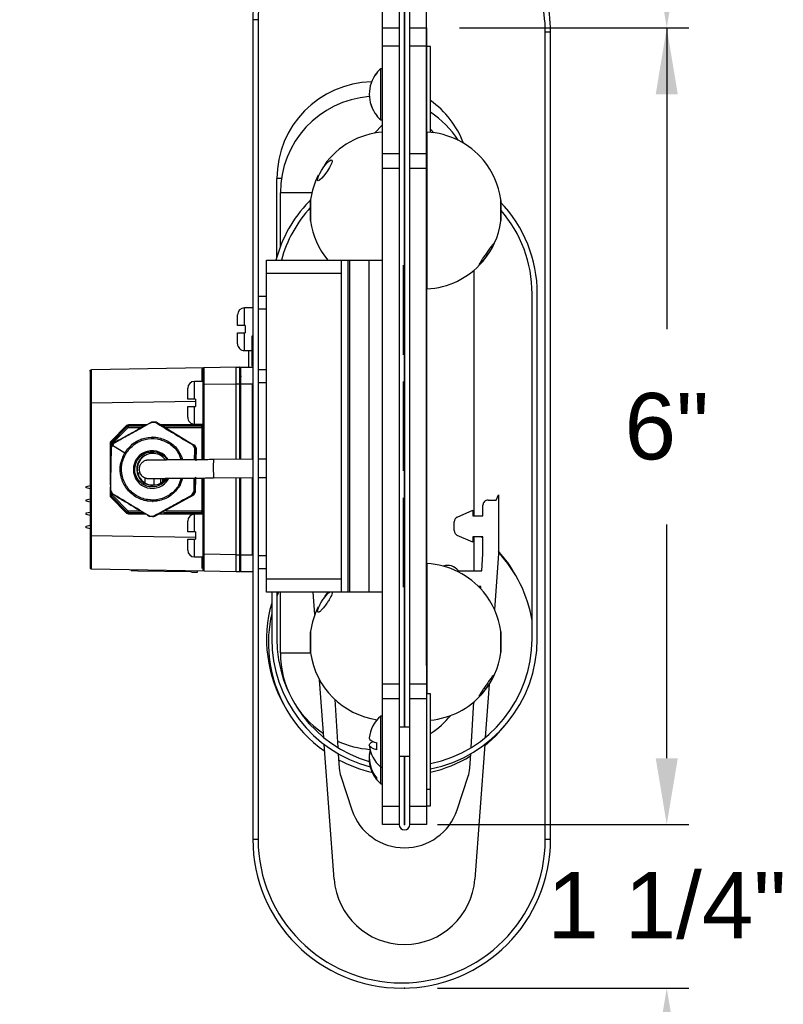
# Model space of a CAD drawing. Header units: inches. Extents: x 170 to 312, y 215 to 248.
# Tile 479 of 529: x 269.55 to 270.62, y 235.61 to 237. Entities that reach past the tile are written whole.
import ezdxf

# ---------------------------------------------------------------- set-up
doc = ezdxf.new("R2010")
doc.units = ezdxf.units.IN
doc.header["$LTSCALE"] = 0.25
doc.header["$MEASUREMENT"] = 0
doc.layers.add('ANNOTATIONS', color=1, linetype='Continuous')
doc.layers.add('DETAILS', color=4, linetype='Continuous')
doc.styles.add('ARIAL', font='arial.ttf', dxfattribs={"height": 0.09375})
doc.dimstyles.new('STANDARD$0', dxfattribs={"dimtxt": 0.09375, "dimasz": 0.09375, "dimexe": 0.03125, "dimexo": 0.046875, "dimgap": 0.09, "dimtad": 0, "dimtih": 1, "dimtoh": 1, "dimdec": 4, "dimzin": 0, "dimdsep": 46, "dimtxsty": 'ARIAL', "dimcen": 0.09, "dimadec": 0, "dimazin": 0, "dimtfac": 1, "dimtdec": 4, "dimtofl": 0, "dimtmove": 0, "dimatfit": 1, "dimfxl": 1, "dimtolj": 1, "dimtzin": 0, "dimarcsym": 0})

# ---------------------------------------------------------------- blocks, each defined once
blk = doc.blocks.new('*D112')
at = {"layer": 'ANNOTATIONS', "color": 0, "lineweight": -2, "transparency": 16777216}
for p, q in [((270.4586, 235.9557), (270.4586, 236.0494)), ((270.135, 235.8619), (270.4898, 235.8619)), ((270.135, 235.631), (270.4898, 235.631)), ((270.4586, 235.5372), (270.4586, 235.4435))]:
    blk.add_line(p, q, dxfattribs=at)
at = {"layer": 'ANNOTATIONS', "color": 0, "transparency": 16777216}
for points in [[(270.443, 235.9557), (270.4742, 235.9557), (270.4586, 235.8619)], [(270.443, 235.5372), (270.4742, 235.5372), (270.4586, 235.631)]]:
    blk.add_solid(points, dxfattribs=at)
at = {"layer": 'defpoints', "color": 0, "transparency": 16777216}
for p in [(270.0882, 235.8619), (270.4586, 235.8619), (270.0882, 235.631)]:
    blk.add_point(p, dxfattribs=at)
at = {"layer": 'ANNOTATIONS', "color": 0, "transparency": 16777216, "insert": (270.4586, 235.7949), "char_height": 0.09375, "attachment_point": 2, "style": 'ARIAL'}
blk.add_mtext('\\A1;1 1/4"', dxfattribs=at)
blk = doc.blocks.new('*D113')
at = {"layer": 'ANNOTATIONS', "color": 0, "lineweight": -2, "transparency": 16777216}
for p, q in [((270.0574, 236.0864), (270.0574, 237.7799)), ((270.1193, 236.0864), (270.1193, 237.7799)), ((269.9637, 237.7486), (269.8699, 237.7486)), ((270.213, 237.7486), (270.3068, 237.7486))]:
    blk.add_line(p, q, dxfattribs=at)
at = {"layer": 'ANNOTATIONS', "color": 0, "transparency": 16777216}
for points in [[(269.9637, 237.7643), (269.9637, 237.733), (270.0574, 237.7486)], [(270.213, 237.7643), (270.213, 237.733), (270.1193, 237.7486)]]:
    blk.add_solid(points, dxfattribs=at)
at = {"layer": 'defpoints', "color": 0, "transparency": 16777216}
for p in [(270.1193, 237.7486), (270.0574, 236.0395), (270.1193, 236.0395)]:
    blk.add_point(p, dxfattribs=at)
at = {"layer": 'ANNOTATIONS', "color": 0, "transparency": 16777216, "insert": (269.6714, 237.7971), "char_height": 0.09375, "attachment_point": 2, "style": 'ARIAL'}
blk.add_mtext('\\A1;3/8"', dxfattribs=at)
blk = doc.blocks.new('*D114')
at = {"layer": 'ANNOTATIONS', "color": 0, "lineweight": -2, "transparency": 16777216}
for p, q in [((270.1662, 236.9869), (270.4898, 236.9869)), ((270.4586, 236.8932), (270.4586, 236.5614)), ((270.4586, 235.9557), (270.4586, 236.2857)), ((270.1662, 235.8619), (270.4898, 235.8619))]:
    blk.add_line(p, q, dxfattribs=at)
at = {"layer": 'ANNOTATIONS', "color": 0, "transparency": 16777216}
for points in [[(270.443, 236.8932), (270.4742, 236.8932), (270.4586, 236.9869)], [(270.443, 235.9557), (270.4742, 235.9557), (270.4586, 235.8619)]]:
    blk.add_solid(points, dxfattribs=at)
at = {"layer": 'defpoints', "color": 0, "transparency": 16777216}
for p in [(270.1193, 236.9869), (270.4586, 236.9869), (270.1193, 235.8619)]:
    blk.add_point(p, dxfattribs=at)
at = {"layer": 'ANNOTATIONS', "color": 0, "transparency": 16777216, "insert": (270.4586, 236.4714), "char_height": 0.09375, "attachment_point": 2, "style": 'ARIAL'}
blk.add_mtext('\\A1;6"', dxfattribs=at)

msp = doc.modelspace()

# ---------------------------------------------------------------- linework, layer by layer
at = {"layer": 'ANNOTATIONS'}
msp.add_line((270.16616, 236.98694), (270.48985, 236.98694), dxfattribs=at)
msp.add_solid([(270.44297, 237.08069), (270.47422, 237.08069), (270.4586, 236.98694)], dxfattribs=at)
at = {"layer": 'DETAILS'}
for p, q in [((270.08084, 237.66847), (270.08084, 235.86194)), ((270.08816, 235.99964), (270.08816, 237.66854)), ((270.08853, 237.24944), (270.08853, 235.99964)), ((270.09584, 235.86194), (270.09584, 237.24944)), ((269.87419, 236.9985), (269.87419, 235.84116)), ((269.88169, 236.9985), (269.87419, 236.9985)), ((269.88169, 236.9985), (269.88169, 235.84116)), ((270.05741, 236.98694), (270.08084, 236.98694)), ((270.05741, 235.86194), (270.05741, 236.98694)), ((270.09584, 236.98694), (270.11928, 236.98694)), ((270.11928, 236.98694), (270.11928, 235.86194)), ((270.29463, 236.98108), (270.28713, 236.98108)), ((270.28713, 235.84116), (270.28713, 236.98108)), ((270.29463, 235.84116), (270.29463, 236.98108)), ((270.4586, 236.98694), (270.4586, 236.79944)), ((270.08084, 236.96103), (270.05741, 236.96103)), ((270.11928, 236.96103), (270.09584, 236.96103)), ((270.12514, 236.96057), (270.11928, 236.96057)), ((270.12514, 236.83945), (270.12514, 236.96057)), ((270.05741, 236.92919), (270.05473, 236.92919)), ((270.05473, 236.85719), (270.05473, 236.92919)), ((270.04916, 236.92308), (270.04916, 236.92348)), ((270.08853, 236.9137), (270.08816, 236.9137)), ((270.08816, 236.87268), (270.08853, 236.87268)), ((270.04916, 236.8629), (270.04916, 236.86335)), ((270.05473, 236.85719), (270.05741, 236.85719)), ((270.05741, 236.85003), (270.04608, 236.83823)), ((270.12998, 236.83888), (270.12514, 236.84392)), ((270.12005, 236.83982), (270.12005, 236.61844)), ((270.05741, 236.80934), (270.08084, 236.80934)), ((270.09584, 236.80934), (270.11928, 236.80934)), ((270.08084, 236.78838), (270.05741, 236.78838)), ((270.11928, 236.78838), (270.09584, 236.78838)), ((269.90816, 236.66336), (269.90816, 236.77405)), ((269.91455, 236.77405), (269.90816, 236.77405)), ((269.96762, 236.7713), (269.96668, 236.77112)), ((269.91306, 236.67808), (269.91306, 236.75395)), ((269.95759, 236.75395), (269.91306, 236.75395)), ((269.95582, 236.7442), (269.95308, 236.74136)), ((269.95584, 236.7444), (269.95584, 236.71385)), ((270.22433, 236.71385), (270.22433, 236.7444)), ((269.95577, 236.71486), (269.95577, 236.74339)), ((270.2244, 236.74339), (270.2244, 236.71486)), ((269.89334, 236.19006), (269.89334, 236.65882)), ((269.89334, 236.65882), (270.05741, 236.65882)), ((269.99881, 236.65882), (269.99881, 236.19006)), ((270.00819, 236.65882), (270.00819, 236.19006)), ((270.01053, 236.65882), (270.01053, 236.19006)), ((270.03866, 236.19006), (270.03866, 236.65882)), ((270.0867, 236.52533), (270.0867, 236.65168)), ((269.99881, 236.64007), (269.89334, 236.64007)), ((270.18619, 236.64452), (270.18619, 236.298)), ((269.88169, 236.60829), (269.89334, 236.60829)), ((270.26853, 236.12444), (270.26853, 236.61151)), ((270.27584, 236.12444), (270.27584, 236.61151)), ((269.87419, 236.5916), (269.86237, 236.5916)), ((269.86237, 236.56648), (269.86237, 236.5916)), ((269.85262, 236.56648), (269.85262, 236.58185)), ((269.89334, 236.58954), (269.88169, 236.58954)), ((269.8635, 236.56648), (269.85262, 236.56648)), ((269.8635, 236.56648), (269.8635, 236.55635)), ((269.85262, 236.54098), (269.85262, 236.55635)), ((269.85262, 236.55635), (269.8635, 236.55635)), ((269.86237, 236.53123), (269.86237, 236.55635)), ((269.87325, 236.55204), (269.87419, 236.55204)), ((269.87325, 236.50913), (269.87325, 236.55204)), ((269.86237, 236.53123), (269.87325, 236.53123)), ((269.86819, 236.53123), (269.86819, 236.52623)), ((269.86819, 236.52625), (269.86837, 236.52625)), ((269.86819, 236.52623), (269.86837, 236.52623)), ((269.86819, 236.5258), (269.86837, 236.5258)), ((269.86819, 236.52579), (269.86837, 236.52579)), ((269.86837, 236.50784), (269.86837, 236.53123)), ((269.86856, 236.50784), (269.86856, 236.53123)), ((269.85075, 236.50784), (269.80571, 236.50705)), ((269.85075, 236.50784), (269.85544, 236.50784)), ((269.85544, 236.50784), (269.85544, 236.37759)), ((269.85731, 236.50784), (269.87325, 236.50784)), ((269.85731, 236.3776), (269.85731, 236.50784)), ((269.86819, 236.51157), (269.86837, 236.51157)), ((269.86819, 236.51113), (269.86837, 236.51113)), ((269.86819, 236.51113), (269.86819, 236.50784)), ((269.86819, 236.51113), (269.86837, 236.51113)), ((269.6445, 236.5024), (269.6445, 236.22483)), ((269.80571, 236.50705), (269.64634, 236.50427)), ((269.80383, 236.50485), (269.80392, 236.50561)), ((269.80387, 236.50518), (269.80387, 236.37717)), ((269.85637, 236.5069), (269.85637, 236.3776)), ((269.88169, 236.50443), (269.89334, 236.50443)), ((269.80387, 236.48774), (269.79206, 236.48774)), ((269.79206, 236.46261), (269.79206, 236.48774)), ((269.80571, 236.48362), (269.80387, 236.48362)), ((269.80571, 236.48362), (269.85075, 236.48441)), ((269.80571, 236.37719), (269.80571, 236.48362)), ((269.85075, 236.48441), (269.87325, 236.48441)), ((269.85075, 236.37755), (269.85075, 236.48441)), ((269.87325, 236.48441), (269.87325, 236.37773)), ((269.89334, 236.48568), (269.88169, 236.48568)), ((270.0867, 236.36127), (270.0867, 236.48762)), ((269.78231, 236.46261), (269.78231, 236.47799)), ((269.6445, 236.4574), (269.64634, 236.4574)), ((269.64634, 236.4574), (269.79319, 236.45997)), ((269.64634, 236.26983), (269.64634, 236.4574)), ((269.79319, 236.46261), (269.78231, 236.46261)), ((269.78231, 236.43711), (269.78231, 236.45249)), ((269.78231, 236.45249), (269.79319, 236.45249)), ((269.79206, 236.42736), (269.79206, 236.45249)), ((269.79319, 236.46261), (269.79319, 236.45249)), ((269.69604, 236.42533), (269.6737, 236.40299)), ((269.69697, 236.424), (269.67464, 236.40166)), ((269.72086, 236.42455), (269.6983, 236.42455)), ((269.72428, 236.42643), (269.69869, 236.42643)), ((269.73217, 236.43015), (269.73107, 236.43015)), ((269.73108, 236.43015), (269.73695, 236.43005)), ((269.73671, 236.42978), (269.7313, 236.42988)), ((269.73806, 236.43004), (269.73217, 236.43015)), ((269.73386, 236.43018), (269.73277, 236.43018)), ((269.7337, 236.43017), (269.7376, 236.4301)), ((269.73805, 236.4301), (269.73416, 236.43017)), ((269.73695, 236.43005), (269.73697, 236.43004)), ((269.73697, 236.43004), (269.73806, 236.43004)), ((269.7376, 236.4301), (269.73805, 236.4301)), ((269.73805, 236.4301), (269.75298, 236.4211)), ((269.73806, 236.43004), (269.79063, 236.39835)), ((269.80387, 236.42643), (269.74414, 236.42643)), ((269.802, 236.42455), (269.74726, 236.42455)), ((269.79206, 236.42736), (269.80387, 236.42736)), ((269.80236, 236.42459), (269.802, 236.42451)), ((269.80203, 236.42736), (269.80203, 236.42643)), ((269.67593, 236.40034), (269.69827, 236.42268)), ((269.69827, 236.42268), (269.71744, 236.42268)), ((269.75037, 236.42268), (269.80387, 236.42268)), ((269.80203, 236.42268), (269.80203, 236.37716)), ((269.67261, 236.40034), (269.67261, 236.34151)), ((269.67593, 236.40034), (269.67261, 236.40034)), ((269.67409, 236.40034), (269.67409, 236.39551)), ((269.67431, 236.39542), (269.67734, 236.40045)), ((269.67599, 236.39783), (269.67464, 236.39549)), ((269.67593, 236.39812), (269.67593, 236.40034)), ((269.67744, 236.40012), (269.67599, 236.39783)), ((269.67599, 236.39783), (269.69361, 236.38699)), ((269.67734, 236.40045), (269.67735, 236.40047)), ((269.73239, 236.4089), (269.73231, 236.4089)), ((269.78954, 236.39835), (269.78954, 236.39834)), ((269.79063, 236.39835), (269.78954, 236.39835)), ((269.78954, 236.39834), (269.79238, 236.3932)), ((269.79348, 236.39319), (269.79063, 236.39835)), ((269.79214, 236.3975), (269.79168, 236.3975)), ((269.79168, 236.3975), (269.79357, 236.39409)), ((269.79402, 236.39409), (269.79214, 236.3975)), ((269.6743, 236.39541), (269.67431, 236.39542)), ((269.69353, 236.38699), (269.69377, 236.38738)), ((269.79238, 236.3932), (269.79239, 236.39319)), ((269.79239, 236.39319), (269.79348, 236.39319)), ((269.79348, 236.39319), (269.79318, 236.37688)), ((269.79357, 236.39409), (269.79402, 236.39409)), ((269.7939, 236.39129), (269.79359, 236.39129)), ((269.79402, 236.39409), (269.79367, 236.37557)), ((269.71104, 236.37644), (269.71116, 236.37644)), ((269.71348, 236.37523), (269.71416, 236.37523)), ((269.79354, 236.37732), (269.79344, 236.37732)), ((269.79348, 236.37932), (269.79347, 236.37932)), ((269.87419, 236.37774), (269.81863, 236.37729)), ((269.89334, 236.3779), (269.88169, 236.3778)), ((269.71396, 236.36221), (269.71258, 236.36221)), ((269.71494, 236.3585), (269.71332, 236.3585)), ((269.71332, 236.35353), (269.71332, 236.3585)), ((269.63887, 236.33943), (269.6445, 236.34083)), ((269.72181, 236.35166), (269.72181, 236.34435)), ((269.72664, 236.35069), (269.73809, 236.35069)), ((269.72907, 236.34154), (269.7371, 236.34154)), ((269.73472, 236.34154), (269.73472, 236.35069)), ((269.7438, 236.35084), (269.7438, 236.34401)), ((269.74653, 236.35087), (269.74653, 236.34583)), ((269.74801, 236.35088), (269.74801, 236.34708)), ((269.75023, 236.3509), (269.75023, 236.34944)), ((269.77503, 236.3511), (269.77085, 236.33985)), ((269.77508, 236.3511), (269.77117, 236.34024)), ((269.7927, 236.35124), (269.79233, 236.33181)), ((269.79324, 236.3527), (269.79283, 236.33094)), ((269.79284, 236.3457), (269.79294, 236.3457)), ((269.79286, 236.34645), (269.7929, 236.34645)), ((269.79289, 236.3487), (269.79291, 236.34933)), ((269.79291, 236.34933), (269.79292, 236.34983)), ((269.79292, 236.3492), (269.79291, 236.34883)), ((269.79292, 236.34983), (269.79294, 236.3502)), ((269.79293, 236.34945), (269.79292, 236.3492)), ((269.79294, 236.34958), (269.79293, 236.34958)), ((269.79293, 236.34958), (269.79293, 236.34945)), ((269.79294, 236.3502), (269.79295, 236.35033)), ((269.79295, 236.34945), (269.79294, 236.34958)), ((269.79294, 236.34883), (269.79295, 236.3492)), ((269.79295, 236.35033), (269.79296, 236.35033)), ((269.79295, 236.3492), (269.79295, 236.34945)), ((269.79295, 236.3487), (269.79296, 236.34933)), ((269.79296, 236.3502), (269.79296, 236.35033)), ((269.79296, 236.34983), (269.79296, 236.3502)), ((269.79296, 236.34933), (269.79296, 236.34983)), ((269.79301, 236.35258), (269.79305, 236.35133)), ((269.79306, 236.35208), (269.79304, 236.35258)), ((269.80203, 236.35132), (269.80203, 236.30455)), ((269.80387, 236.35133), (269.80387, 236.22205)), ((269.80571, 236.24361), (269.80571, 236.35135)), ((269.81884, 236.35146), (269.87419, 236.3519)), ((269.85075, 236.24282), (269.85075, 236.35171)), ((269.85544, 236.35175), (269.85544, 236.21939)), ((269.85637, 236.35176), (269.85637, 236.22033)), ((269.85731, 236.21939), (269.85731, 236.35177)), ((269.87325, 236.3519), (269.87325, 236.24282)), ((269.88169, 236.35197), (269.89334, 236.35206)), ((269.63887, 236.33736), (269.63887, 236.33943)), ((269.6445, 236.33596), (269.63887, 236.33736)), ((269.67261, 236.33393), (269.67261, 236.32689)), ((269.67261, 236.32689), (269.67593, 236.32689)), ((269.67315, 236.33402), (269.67315, 236.33403)), ((269.67599, 236.32888), (269.67315, 236.33402)), ((269.67349, 236.33395), (269.6761, 236.32921)), ((269.67409, 236.33233), (269.67409, 236.32689)), ((269.67593, 236.32689), (269.67593, 236.329)), ((269.69827, 236.30455), (269.67593, 236.32689)), ((269.676, 236.32887), (269.67599, 236.32888)), ((269.78929, 236.32676), (269.73556, 236.29707)), ((269.78808, 236.32711), (269.79087, 236.33174)), ((269.7882, 236.32677), (269.78819, 236.32676)), ((269.78819, 236.32676), (269.78929, 236.32676)), ((269.79123, 236.3318), (269.7882, 236.32677)), ((269.79082, 236.3276), (269.78832, 236.32622)), ((269.78929, 236.32676), (269.79233, 236.33181)), ((269.79238, 236.33094), (269.79037, 236.3276)), ((269.79037, 236.3276), (269.79082, 236.3276)), ((269.79082, 236.3276), (269.79283, 236.33094)), ((269.79123, 236.3318), (269.79124, 236.33181)), ((269.79233, 236.33181), (269.79124, 236.33181)), ((269.79283, 236.33094), (269.79238, 236.33094)), ((269.79251, 236.33374), (269.79282, 236.33374)), ((270.21753, 236.32014), (270.22122, 236.32753)), ((270.22122, 236.32753), (270.22122, 236.24411)), ((269.63887, 236.32068), (269.6445, 236.32208)), ((269.63887, 236.31861), (269.63887, 236.32068)), ((269.6445, 236.31721), (269.63887, 236.31861)), ((269.6737, 236.32424), (269.69604, 236.3019)), ((269.67464, 236.32556), (269.69697, 236.30323)), ((269.73231, 236.31833), (269.73239, 236.31833)), ((269.74215, 236.31893), (269.73246, 236.31948)), ((269.76488, 236.31327), (269.7621, 236.31173)), ((269.77774, 236.32037), (269.77113, 236.31672)), ((269.77183, 236.31737), (269.77774, 236.32063)), ((270.0867, 236.1972), (270.0867, 236.32355)), ((270.19907, 236.298), (270.19907, 236.31276)), ((270.20645, 236.32014), (270.21753, 236.32014)), ((269.63887, 236.30193), (269.6445, 236.30333)), ((269.63887, 236.29986), (269.63887, 236.30193)), ((269.6445, 236.29846), (269.63887, 236.29986)), ((269.71626, 236.30455), (269.69827, 236.30455)), ((269.6983, 236.30268), (269.71939, 236.30268)), ((269.69869, 236.3008), (269.72253, 236.3008)), ((269.74003, 236.29978), (269.75583, 236.30852)), ((269.74233, 236.3008), (269.80387, 236.3008)), ((269.74797, 236.30268), (269.802, 236.30268)), ((269.7517, 236.30598), (269.74815, 236.30402)), ((269.80387, 236.30455), (269.7514, 236.30455)), ((269.80387, 236.30024), (269.79206, 236.30024)), ((269.79206, 236.27511), (269.79206, 236.30024)), ((269.802, 236.30271), (269.80236, 236.30264)), ((269.80203, 236.3008), (269.80203, 236.30024)), ((270.16293, 236.29623), (270.18505, 236.30575)), ((270.18505, 236.30575), (270.18505, 236.298)), ((269.72858, 236.29718), (269.72857, 236.29718)), ((269.73445, 236.29707), (269.72858, 236.29718)), ((269.72881, 236.29744), (269.73422, 236.29734)), ((269.73277, 236.29705), (269.73386, 236.29705)), ((269.73556, 236.29707), (269.73445, 236.29707)), ((269.73555, 236.29706), (269.73509, 236.29706)), ((269.78231, 236.27511), (269.78231, 236.29049)), ((270.15847, 236.27702), (270.15847, 236.28945)), ((270.18505, 236.298), (270.19907, 236.298)), ((269.63887, 236.28318), (269.6445, 236.28458)), ((269.63887, 236.28111), (269.63887, 236.28318)), ((269.6445, 236.27971), (269.63887, 236.28111)), ((269.79319, 236.27511), (269.78231, 236.27511)), ((269.79319, 236.27511), (269.79319, 236.26499)), ((269.64634, 236.26983), (269.6445, 236.26983)), ((269.79319, 236.26726), (269.64634, 236.26983)), ((269.78231, 236.24961), (269.78231, 236.26499)), ((269.78231, 236.26499), (269.79319, 236.26499)), ((269.79206, 236.23986), (269.79206, 236.26499)), ((270.18505, 236.26072), (270.16293, 236.27024)), ((270.19907, 236.26847), (270.18505, 236.26847)), ((270.18505, 236.26847), (270.18505, 236.26072)), ((270.18619, 236.26847), (270.18619, 236.22049)), ((270.19907, 236.26659), (270.19662, 236.26847)), ((270.19907, 236.24411), (270.19907, 236.26847)), ((269.80571, 236.24361), (269.80387, 236.24361)), ((269.85075, 236.24282), (269.80571, 236.24361)), ((270.19763, 236.22049), (270.19907, 236.24411)), ((270.22122, 236.24411), (270.21549, 236.16557)), ((269.79206, 236.23986), (269.80387, 236.23986)), ((269.85075, 236.24282), (269.87325, 236.24282)), ((269.88169, 236.24193), (269.89334, 236.24193)), ((270.12005, 236.23044), (270.12005, 236.04651)), ((269.64634, 236.22296), (269.80571, 236.22017)), ((269.70258, 236.22198), (269.70255, 236.2201)), ((269.71192, 236.21994), (269.70255, 236.2201)), ((269.71192, 236.21994), (269.71195, 236.22181)), ((269.78691, 236.21863), (269.71192, 236.21994)), ((269.78694, 236.2205), (269.78691, 236.21863)), ((269.79628, 236.21846), (269.79632, 236.22034)), ((269.80571, 236.22017), (269.85075, 236.21939)), ((269.85075, 236.21939), (269.85544, 236.21939)), ((269.85731, 236.21939), (269.87325, 236.21939)), ((269.89334, 236.22318), (269.88169, 236.22318)), ((270.16438, 236.22049), (270.19763, 236.22049)), ((269.89334, 236.20882), (269.99881, 236.20882)), ((270.05741, 236.19006), (269.89334, 236.19006)), ((269.90084, 236.19006), (269.90084, 236.12444)), ((269.90816, 236.19006), (269.90816, 236.12444)), ((269.91306, 236.10434), (269.91306, 236.19006)), ((269.96172, 236.15839), (269.95941, 236.19006)), ((269.97991, 236.19006), (269.97543, 236.18421)), ((270.19627, 236.19834), (270.19274, 236.19834)), ((270.19606, 236.19489), (270.19627, 236.19834)), ((269.96762, 236.16192), (269.96668, 236.16174)), ((269.95577, 236.10549), (269.95577, 236.13402)), ((269.95584, 236.13503), (269.95584, 236.10448)), ((270.22433, 236.10448), (270.22433, 236.13503)), ((270.2244, 236.13402), (270.2244, 236.10549)), ((269.91306, 236.10434), (269.95586, 236.10434)), ((269.97438, 235.98487), (269.96843, 236.06643)), ((270.05741, 236.06051), (270.08084, 236.06051)), ((270.09584, 236.06051), (270.11928, 236.06051)), ((270.20777, 236.05976), (270.20231, 235.98487)), ((269.99018, 236.03852), (269.99433, 235.97072)), ((270.08084, 236.03954), (270.05741, 236.03954)), ((270.11928, 236.03954), (270.09584, 236.03954)), ((270.12514, 236.04651), (270.11928, 236.04651)), ((270.12514, 235.88831), (270.12514, 236.04651)), ((270.18236, 235.97072), (270.1863, 236.03524)), ((270.05741, 236.01513), (270.05473, 236.01513)), ((270.05473, 235.91969), (270.05473, 236.01513)), ((270.09584, 235.99964), (270.08084, 235.99964)), ((269.98895, 235.78509), (269.9751, 235.975)), ((270.04916, 235.96753), (270.04916, 235.9774)), ((270.20159, 235.975), (270.18773, 235.78509)), ((269.99487, 235.9619), (269.99612, 235.94143)), ((270.03855, 235.96075), (270.03874, 235.96075)), ((270.08084, 235.95862), (270.09584, 235.95862)), ((270.08816, 235.86194), (270.08816, 235.95862)), ((270.08853, 235.95862), (270.08853, 235.86194)), ((270.18057, 235.94143), (270.18182, 235.9619)), ((270.03874, 235.95063), (270.03855, 235.95063)), ((270.05473, 235.94313), (270.05741, 235.94313)), ((269.99831, 235.93013), (270.01411, 235.88271)), ((270.04916, 235.9254), (270.04916, 235.92729)), ((270.08816, 235.93518), (270.08853, 235.93518)), ((270.16258, 235.88271), (270.17838, 235.93013)), ((270.05473, 235.91969), (270.05741, 235.91969)), ((270.11928, 235.91175), (270.12514, 235.91175)), ((270.05741, 235.88785), (270.08084, 235.88785)), ((270.09584, 235.88785), (270.11928, 235.88785)), ((270.11928, 235.88831), (270.12514, 235.88831)), ((270.08084, 235.86194), (270.05741, 235.86194)), ((270.11928, 235.86194), (270.09584, 235.86194)), ((269.87419, 235.84116), (269.88169, 235.84116)), ((270.28713, 235.84116), (270.29463, 235.84116))]:
    msp.add_line(p, q, dxfattribs=at)
at = {"layer": 'DETAILS', "flags": 128}
for points in [[(269.96627, 236.77104), (269.9657, 236.77215), (269.96597, 236.77439), (269.96696, 236.77744), (269.96864, 236.78122), (269.97108, 236.78569), (269.97433, 236.79064), (269.97826, 236.79548), (269.98226, 236.79916), (269.98467, 236.80043), (269.98597, 236.80025), (269.98635, 236.79879), (269.98581, 236.7965), (269.98455, 236.79355), (269.98251, 236.7898), (269.97957, 236.78514), (269.97579, 236.77985), (269.97171, 236.77491), (269.96832, 236.77173), (269.96762, 236.7713)], [(269.85075, 236.48441), (269.85075, 236.48916), (269.85075, 236.49361), (269.85075, 236.50098), (269.85075, 236.50596), (269.85075, 236.50735), (269.85075, 236.50784)], [(269.78691, 236.21863), (269.78874, 236.2186), (269.7905, 236.21857), (269.79212, 236.21854), (269.79354, 236.21851), (269.7947, 236.21849), (269.79557, 236.21848), (269.7961, 236.21847), (269.79628, 236.21846)], [(269.91028, 236.19006), (269.90848, 236.18552), (269.90816, 236.18467)], [(270.20143, 235.97286), (270.21716, 235.98708), (270.2309, 236.00264)], [(270.03856, 235.98432), (270.03855, 235.98406), (270.03924, 235.98227), (270.04128, 235.98053), (270.04462, 235.97889), (270.04916, 235.9774)], [(270.04916, 235.96753), (270.04462, 235.96902), (270.04128, 235.97066), (270.03924, 235.9724), (270.03855, 235.97419), (270.03924, 235.97599), (270.04128, 235.97773), (270.04404, 235.97913)], [(270.03993, 235.96812), (270.03923, 235.96517), (270.03855, 235.96075)]]:
    msp.add_lwpolyline(points, dxfattribs=at)
at = {"layer": 'DETAILS'}
for centre, radius, start, end in [((270.06919, 236.9985), 0.195, 148.05213, 179.99963), ((270.06918, 236.9985), 0.18749, 148.05128, 180.00041), ((270.09962, 236.98108), 0.19501, 0.00048, 30.21388), ((270.09964, 236.98108), 0.18749, 359.99955, 30.21508), ((270.08587, 236.89322), 0.04758, 130.88677, 140.50293), ((270.04472, 236.77405), 0.13657, 91.15375, 179.99916), ((270.0859, 236.89321), 0.04735, 140.89996, 219.10004), ((270.0859, 236.89317), 0.04735, 140.89996, 219.10004), ((270.08584, 236.89323), 0.04755, 140.49335, 147.27292), ((270.04962, 236.75395), 0.13656, 94.61439, 180.00043), ((270.04471, 236.77404), 0.13658, 21.48398, 53.92059), ((270.08587, 236.89316), 0.04758, 219.49707, 229.11323), ((270.04964, 236.75396), 0.13655, 32.94877, 56.43075), ((270.06553, 236.72921), 0.11073, 94.10845, 144.66513), ((270.12002, 236.83908), 0.000738, 87.15275, 174.85981), ((270.11464, 236.72922), 0.11073, 39.70455, 87.19948), ((270.11464, 236.72922), 0.11074, 7.88169, 39.70124), ((270.06568, 236.72917), 0.11089, 153.40208, 172.10425), ((269.96316, 236.74339), 0.00739, 172.1198, 179.99426), ((270.21701, 236.74339), 0.00739, 0.00495, 7.87634), ((270.08834, 236.61151), 0.1875, 136.1692, 165.38552), ((270.08835, 236.6115), 0.1802, 137.37044, 164.77765), ((270.08834, 236.61151), 0.1875, 359.99995, 43.83097), ((270.08834, 236.61151), 0.18019, 0.00027, 40.96889), ((269.96316, 236.71486), 0.00739, 179.99209, 187.8802), ((270.06551, 236.72903), 0.11071, 187.88137, 219.36141), ((270.11465, 236.72903), 0.11072, 318.99676, 352.11943), ((270.21701, 236.71486), 0.00739, 352.12366, 0.00869), ((270.11464, 236.72903), 0.11073, 272.80045, 318.99876), ((270.12002, 236.61918), 0.000741, 185.3872, 272.60024), ((269.86237, 236.58185), 0.00975, 90.00737, 179.99433), ((269.86237, 236.54098), 0.00975, 179.99836, 270.01029), ((269.79206, 236.47799), 0.00975, 90.00745, 179.99433), ((269.69869, 236.42268), 0.00375, 89.99429, 135.00741), ((269.34967, 236.08281), 0.48712, 44.48925, 44.67934), ((269.69829, 236.42268), 0.00187, 89.88428, 135.11741), ((269.72404, 236.44912), 0.03693, 222.85524, 225.72819), ((269.72508, 236.42315), 0.02682, 176.9966, 181.00296), ((269.67174, 236.42596), 0.02696, 357.00624, 0.99519), ((269.79206, 236.43711), 0.00975, 179.99836, 270.01021), ((269.77501, 236.42596), 0.02703, 357.01123, 0.9902), ((269.67636, 236.40034), 0.00375, 135.00491, 180.01038), ((269.60916, 236.33821), 0.09145, 44.10347, 45.10394), ((269.67597, 236.40034), 0.00188, 135.06827, 179.97489), ((269.70196, 236.42699), 0.03725, 222.82884, 225.67858), ((269.73217, 236.36323), 0.02661, 30.58702, 329.02663), ((269.73275, 236.36362), 0.02249, 35.95474, 148.92865), ((269.73343, 236.36362), 0.0225, 90.00166, 148.92786), ((269.73275, 236.36361), 0.0225, 148.91463, 325.2677), ((269.73345, 236.36363), 0.02251, 148.97826, 269.93535), ((270.067, 236.36639), 0.24861, 177.48613, 183.44295), ((269.67636, 236.32689), 0.00375, 179.98962, 224.99509), ((269.67597, 236.32689), 0.00188, 180.02511, 224.93173), ((269.70196, 236.30024), 0.03725, 134.32142, 137.17116), ((269.60916, 236.38902), 0.09145, 314.89606, 315.89653), ((270.20645, 236.31276), 0.00738, 89.98867, 180.00727), ((269.49181, 236.50431), 0.28754, 315.25608, 315.57811), ((269.69869, 236.30455), 0.00375, 224.99259, 270.00571), ((269.72404, 236.27811), 0.03693, 134.27181, 137.14476), ((269.6983, 236.30455), 0.00187, 224.98403, 270.02352), ((269.72508, 236.30408), 0.02682, 178.99704, 183.0034), ((269.67174, 236.30127), 0.02696, 359.00481, 2.99376), ((269.79206, 236.29049), 0.00975, 90.00745, 179.99433), ((269.77501, 236.30127), 0.02703, 359.0098, 2.98877), ((270.16585, 236.28945), 0.00738, 113.28427, 180.00479), ((270.16585, 236.27702), 0.00738, 179.99521, 246.71573), ((269.79206, 236.24961), 0.00975, 180.00567, 269.99255), ((270.08105, 236.12322), 0.18759, 29.09199, 41.65278), ((270.08371, 236.11879), 0.18749, 9.68296, 42.82728), ((270.12002, 236.22971), 0.000738, 87.15275, 174.85981), ((270.11465, 236.11986), 0.11072, 39.70068, 87.20336), ((270.14961, 236.20942), 0.01845, 36.86288, 109.78063), ((270.11464, 236.11984), 0.11074, 7.88169, 39.70124), ((270.08113, 236.12328), 0.1875, 164.04908, 210.67164), ((270.0837, 236.11879), 0.1875, 167.22562, 186.3209), ((270.06568, 236.11979), 0.11089, 153.40208, 172.10425), ((269.96316, 236.13402), 0.00739, 172.1198, 179.99426), ((270.21701, 236.13402), 0.00739, 0.00495, 7.87634), ((270.08834, 236.12444), 0.1875, 179.9993, 255.06341), ((270.08834, 236.12444), 0.18019, 179.99992, 254.00309), ((270.08834, 236.12444), 0.18019, 281.78391, 359.99965), ((270.08834, 236.12444), 0.1875, 281.31759, 0.00037), ((270.04963, 236.10434), 0.13657, 179.99999, 236.35243), ((269.96316, 236.10549), 0.00739, 180.00574, 187.8802), ((270.06552, 236.11966), 0.11073, 187.8811, 261.78551), ((270.11465, 236.11965), 0.11072, 318.99654, 352.12097), ((270.21701, 236.10549), 0.00739, 352.12366, 359.99505), ((270.08371, 236.11879), 0.1875, 186.32122, 234.86445), ((270.11465, 236.11965), 0.11072, 275.43771, 318.99977), ((270.08591, 235.97913), 0.04763, 130.8979, 173.7372), ((270.0498, 236.10415), 0.1363, 303.55429, 319.76386), ((270.04963, 236.10435), 0.13657, 245.86161, 265.7736), ((270.08591, 235.97913), 0.04763, 186.2628, 229.1021), ((270.08448, 235.95663), 0.04592, 165.51446, 219.72014), ((270.08371, 236.1188), 0.18751, 241.90132, 257.66794), ((270.08453, 235.95478), 0.04598, 178.94144, 219.70245), ((270.08369, 236.11881), 0.18752, 282.76889, 301.48571), ((270.04031, 235.94412), 0.04427, 183.49576, 198.43322), ((270.08589, 235.95569), 0.04761, 186.09752, 214.82569), ((270.13638, 235.94412), 0.04427, 341.56681, 356.50414), ((270.08589, 235.95568), 0.04761, 214.81738, 229.10574), ((270.08834, 235.90745), 0.07825, 198.42977, 341.57023), ((270.08834, 235.86194), 0.0075, 180.00555, 359.99445), ((270.08834, 235.86194), 0.000188, 180.28867, 359.71133), ((270.08441, 235.84116), 0.21022, 180.00004, 359.99996), ((270.08441, 235.84117), 0.20272, 180.0004, 359.9996), ((270.08834, 235.79234), 0.09966, 184.17279, 355.82721)]:
    msp.add_arc(centre, radius, start, end, dxfattribs=at)
for points, knots in [([(270.19926, 236.65761), (270.19894, 236.65723), (270.19784, 236.6559), (270.19612, 236.65454), (270.19486, 236.65253), (270.19338, 236.65292), (270.19469, 236.65465), (270.1955, 236.65653), (270.19773, 236.65978), (270.20047, 236.66392), (270.20408, 236.66907), (270.2077, 236.67419), (270.21112, 236.67876), (270.2127, 236.68074), (270.21451, 236.6826), (270.21436, 236.68075), (270.21346, 236.67926), (270.21206, 236.67625), (270.20986, 236.67254), (270.20693, 236.66788), (270.20339, 236.66275), (270.20064, 236.65933), (270.19926, 236.65761)], [0, 0, 0, 0, 0.02044, 0.0709722, 0.0962272, 0.1035978, 0.1222214, 0.155655, 0.2059109, 0.2761618, 0.3656953, 0.462852, 0.5436861, 0.5823731, 0.5993036, 0.6099957, 0.6377469, 0.6814707, 0.7416919, 0.8185782, 0.908632, 1, 1, 1, 1]), ([(269.85637, 236.5069), (269.85636, 236.50702), (269.85633, 236.50727), (269.85611, 236.50758), (269.8558, 236.5078), (269.85556, 236.50783), (269.85544, 236.50784)], [0, 0, 0, 0, 0.25013926, 0.50028425, 0.74992895, 1, 1, 1, 1]), ([(269.85637, 236.5069), (269.85639, 236.50702), (269.85641, 236.50727), (269.85663, 236.50758), (269.85694, 236.5078), (269.85719, 236.50783), (269.85731, 236.50784)], [0, 0, 0, 0, 0.25013926, 0.50028425, 0.74992895, 1, 1, 1, 1]), ([(269.6445, 236.5024), (269.64453, 236.50264), (269.64458, 236.50312), (269.645, 236.50374), (269.64561, 236.50418), (269.6461, 236.50424), (269.64634, 236.50427)], [0, 0, 0, 0, 0.2497584, 0.500094, 0.750049, 1, 1, 1, 1]), ([(269.64634, 236.4574), (269.64634, 236.46057), (269.64633, 236.46671), (269.64633, 236.47776), (269.64632, 236.48895), (269.64633, 236.49812), (269.64633, 236.50269), (269.64634, 236.50395), (269.64634, 236.50427)], [0, 0, 0, 0, 0.2030416, 0.3926397, 0.7071344, 0.9197141, 0.9791959, 1, 1, 1, 1]), ([(269.80461, 236.50664), (269.80411, 236.50652), (269.80261, 236.50614), (269.80227, 236.50452), (269.80204, 236.50345)], [0, 0, 0, 0, 0.3323525, 1, 1, 1, 1]), ([(269.80204, 236.50345), (269.80216, 236.50345), (269.8024, 236.50347), (269.80285, 236.50363), (269.80334, 236.50395), (269.80369, 236.50442), (269.80385, 236.50484), (269.80386, 236.50507), (269.80387, 236.50518)], [0, 0, 0, 0, 0.1299848, 0.2585105, 0.5119254, 0.7584871, 0.8794088, 1, 1, 1, 1]), ([(269.80204, 236.50345), (269.80204, 236.50108), (269.80204, 236.49584), (269.80204, 236.49061), (269.80204, 236.48774)], [0, 0, 0, 0, 0.4518154, 1, 1, 1, 1]), ([(269.80571, 236.50705), (269.80547, 236.50702), (269.80499, 236.50696), (269.80438, 236.50652), (269.80396, 236.50591), (269.8039, 236.50542), (269.80387, 236.50518)], [0, 0, 0, 0, 0.2499843, 0.5003255, 0.750201, 1, 1, 1, 1]), ([(269.80571, 236.48362), (269.80571, 236.4852), (269.80571, 236.48827), (269.8057, 236.4938), (269.8057, 236.49939), (269.8057, 236.50398), (269.8057, 236.50626), (269.80571, 236.50689), (269.80571, 236.50705)], [0, 0, 0, 0, 0.2030038, 0.3926392, 0.7070959, 0.9197127, 0.9791947, 1, 1, 1, 1]), ([(269.85801, 236.49444), (269.85795, 236.49449), (269.85748, 236.49482), (269.85688, 236.49484), (269.85637, 236.49486)], [0, 0, 0, 0, 0.1445336, 1, 1, 1, 1]), ([(269.73107, 236.43015), (269.72668, 236.42775), (269.71768, 236.42281), (269.70409, 236.41533), (269.69058, 236.40784), (269.68167, 236.40288), (269.67735, 236.40047)], [0, 0, 0, 0, 0.2447789, 0.5018827, 0.7579577, 1, 1, 1, 1]), ([(269.67744, 236.40012), (269.68176, 236.40255), (269.69067, 236.40756), (269.70421, 236.41509), (269.71784, 236.42258), (269.72688, 236.42749), (269.7313, 236.42988)], [0, 0, 0, 0, 0.2421305, 0.4981336, 0.7551624, 1, 1, 1, 1]), ([(269.7313, 236.42988), (269.73127, 236.42993), (269.73123, 236.43001), (269.73117, 236.43011), (269.73111, 236.43014), (269.73108, 236.43015)], [0, 0, 0, 0, 0.4416263, 0.7313832, 1, 1, 1, 1]), ([(269.73695, 236.43005), (269.73692, 236.43003), (269.73685, 236.43001), (269.73678, 236.4299), (269.73673, 236.42983), (269.73671, 236.42978)], [0, 0, 0, 0, 0.2844241, 0.5700346, 1, 1, 1, 1]), ([(269.73671, 236.42978), (269.74096, 236.42722), (269.74972, 236.42195), (269.76299, 236.41395), (269.7763, 236.40592), (269.78511, 236.40061), (269.78941, 236.39801)], [0, 0, 0, 0, 0.2421795, 0.4982065, 0.7552079, 1, 1, 1, 1]), ([(269.78954, 236.39835), (269.78524, 236.40092), (269.77642, 236.40619), (269.76313, 236.41418), (269.74991, 236.42218), (269.7412, 236.42747), (269.73697, 236.43004)], [0, 0, 0, 0, 0.2447794, 0.5018951, 0.7579603, 1, 1, 1, 1]), ([(269.802, 236.42455), (269.80224, 236.42458), (269.80273, 236.42464), (269.80335, 236.42507), (269.80379, 236.42569), (269.80384, 236.42618), (269.80387, 236.42643)], [0, 0, 0, 0, 0.2501053, 0.500127, 0.7498155, 1, 1, 1, 1]), ([(269.80203, 236.42268), (269.80203, 236.42291), (269.80203, 236.42325), (269.80202, 236.42369), (269.80202, 236.42402), (269.80201, 236.42429), (269.80201, 236.42447), (269.802, 236.42453), (269.802, 236.42455)], [0, 0, 0, 0, 0.3726021, 0.5490545, 0.7067448, 0.8982667, 0.9706149, 1, 1, 1, 1]), ([(269.67734, 236.40045), (269.67733, 236.40042), (269.67732, 236.40035), (269.67737, 236.40024), (269.67741, 236.40017), (269.67744, 236.40012)], [0, 0, 0, 0, 0.2763524, 0.5666691, 1, 1, 1, 1]), ([(269.69377, 236.38738), (269.69746, 236.39207), (269.70484, 236.40144), (269.72165, 236.40877), (269.73971, 236.4095), (269.75658, 236.40312), (269.76958, 236.3917), (269.77335, 236.38152), (269.77505, 236.37694)], [0, 0, 0, 0, 0.1717873, 0.343566, 0.5153406, 0.6871179, 0.8589018, 1, 1, 1, 1]), ([(269.69533, 236.38639), (269.69887, 236.39089), (269.70594, 236.39987), (269.72206, 236.4069), (269.73937, 236.40761), (269.75553, 236.40148), (269.76787, 236.39069), (269.77143, 236.38113), (269.773, 236.37692)], [0, 0, 0, 0, 0.1728071, 0.3456079, 0.5184055, 0.6912106, 0.8640184, 1, 1, 1, 1]), ([(269.73083, 236.408), (269.73368, 236.40865), (269.7366, 236.40931), (269.73928, 236.40834), (269.73935, 236.40831)], [0, 0, 0, 0, 0.9737108, 1, 1, 1, 1]), ([(269.78941, 236.39801), (269.78944, 236.39806), (269.78949, 236.39813), (269.78955, 236.39824), (269.78954, 236.39831), (269.78954, 236.39834)], [0, 0, 0, 0, 0.438145, 0.7289941, 1, 1, 1, 1]), ([(269.78941, 236.39801), (269.78987, 236.39724), (269.79079, 236.39569), (269.79162, 236.39408), (269.79203, 236.39328)], [0, 0, 0, 0, 0.4999096, 1, 1, 1, 1]), ([(269.6743, 236.39541), (269.67417, 236.39043), (269.67391, 236.38021), (269.67358, 236.36473), (269.67333, 236.34925), (269.67321, 236.33901), (269.67315, 236.33403)], [0, 0, 0, 0, 0.2434439, 0.5000263, 0.756615, 1, 1, 1, 1]), ([(269.67349, 236.33395), (269.67352, 236.33894), (269.6736, 236.3492), (269.67384, 236.36472), (269.67419, 236.38024), (269.67449, 236.39049), (269.67464, 236.39549)], [0, 0, 0, 0, 0.243439, 0.4999655, 0.7564706, 1, 1, 1, 1]), ([(269.67464, 236.39549), (269.67459, 236.39549), (269.67451, 236.39549), (269.67439, 236.39548), (269.67433, 236.39544), (269.67431, 236.39542)], [0, 0, 0, 0, 0.4412874, 0.7298131, 1, 1, 1, 1]), ([(269.77085, 236.33985), (269.76717, 236.33518), (269.75982, 236.32583), (269.74307, 236.31849), (269.72511, 236.31772), (269.70813, 236.32395), (269.69481, 236.33619), (269.68727, 236.35251), (269.68612, 236.37076), (269.69106, 236.38158), (269.69353, 236.38699)], [0, 0, 0, 0, 0.1250005, 0.2499948, 0.3749859, 0.4999767, 0.6249776, 0.7499856, 0.8749978, 1, 1, 1, 1]), ([(269.77303, 236.35108), (269.77198, 236.34756), (269.76929, 236.33857), (269.7582, 236.32757), (269.74261, 236.32027), (269.72519, 236.31965), (269.70893, 236.32569), (269.69617, 236.33753), (269.68902, 236.35328), (269.68805, 236.37084), (269.6929, 236.3812), (269.69533, 236.38638)], [0, 0, 0, 0, 0.0746334, 0.1903006, 0.3059671, 0.4216294, 0.5372917, 0.652964, 0.768639, 0.8843204, 1, 1, 1, 1]), ([(269.69377, 236.38738), (269.69381, 236.38735), (269.69395, 236.38725), (269.69427, 236.38705), (269.69476, 236.38675), (269.69513, 236.38652), (269.69533, 236.38639)], [0, 0, 0, 0, 0.0718201, 0.2868688, 0.612697, 1, 1, 1, 1]), ([(269.71104, 236.37644), (269.71304, 236.37904), (269.71706, 236.38424), (269.72628, 236.38835), (269.73627, 236.38884), (269.7454, 236.38526), (269.75132, 236.38079), (269.7528, 236.37739), (269.75298, 236.37697)], [0, 0, 0, 0, 0.1945628, 0.3891112, 0.5836573, 0.7782092, 0.9727739, 1, 1, 1, 1]), ([(269.71116, 236.37644), (269.71316, 236.379), (269.71716, 236.38412), (269.72518, 236.38812), (269.73044, 236.38804), (269.73246, 236.38801)], [0, 0, 0, 0, 0.38176687, 0.76351764, 1, 1, 1, 1]), ([(269.79203, 236.39328), (269.79192, 236.38828), (269.7918, 236.38315), (269.7917, 236.37801), (269.7917, 236.37787)], [0, 0, 0, 0, 0.9726961, 1, 1, 1, 1]), ([(269.79199, 236.37707), (269.792, 236.37747), (269.79211, 236.38284), (269.79226, 236.38821), (269.79239, 236.39319)], [0, 0, 0, 0, 0.0730444, 1, 1, 1, 1]), ([(269.79238, 236.3932), (269.79235, 236.39322), (269.7923, 236.39327), (269.79217, 236.39328), (269.79208, 236.39328), (269.79203, 236.39328)], [0, 0, 0, 0, 0.27950282, 0.56772094, 1, 1, 1, 1]), ([(269.7939, 236.38848), (269.79391, 236.38883), (269.79392, 236.3895), (269.79392, 236.39036), (269.79393, 236.39094), (269.79391, 236.39122), (269.7939, 236.39129)], [0, 0, 0, 0, 0.3823064, 0.7070179, 0.9234925, 1, 1, 1, 1]), ([(269.75342, 236.35053), (269.7514, 236.34797), (269.74736, 236.34285), (269.73817, 236.33885), (269.72832, 236.33844), (269.71902, 236.34187), (269.71172, 236.34858), (269.7076, 236.35754), (269.70697, 236.36754), (269.70968, 236.37347), (269.71104, 236.37644)], [0, 0, 0, 0, 0.1250059, 0.2499965, 0.374986, 0.4999784, 0.6249723, 0.7499932, 0.8750053, 1, 1, 1, 1]), ([(269.72982, 236.3391), (269.72946, 236.33907), (269.72586, 236.33884), (269.71929, 236.34202), (269.71192, 236.34842), (269.70774, 236.35747), (269.70709, 236.3675), (269.7098, 236.37346), (269.71116, 236.37644)], [0, 0, 0, 0, 0.0220486, 0.2176322, 0.4131984, 0.6088031, 0.8044115, 1, 1, 1, 1]), ([(269.81863, 236.37729), (269.81605, 236.37727), (269.80863, 236.37721), (269.79655, 236.37711), (269.78271, 236.377), (269.76981, 236.37689), (269.75816, 236.3768), (269.74806, 236.37671), (269.73975, 236.37665), (269.73344, 236.37659), (269.72928, 236.37656), (269.72718, 236.37654), (269.72644, 236.37653), (269.72629, 236.37653), (269.72615, 236.37652), (269.7259, 236.37651), (269.72516, 236.37646), (269.72359, 236.37623), (269.72096, 236.37538), (269.71781, 236.37337), (269.71507, 236.36996), (269.71357, 236.36558), (269.71371, 236.36099), (269.71525, 236.3571), (269.71747, 236.35432), (269.71981, 236.35253), (269.722, 236.35149), (269.72385, 236.35096), (269.72518, 236.35076), (269.72595, 236.35071), (269.7263, 236.3507), (269.72642, 236.3507), (269.72651, 236.3507), (269.72658, 236.3507), (269.72662, 236.3507), (269.72664, 236.35069)], [0, 0, 0, 0, 0.0584218, 0.1681658, 0.2735036, 0.3717328, 0.46041, 0.5373304, 0.6005825, 0.648596, 0.6801891, 0.6947379, 0.6960983, 0.6970959, 0.697992, 0.6992397, 0.7027915, 0.7148681, 0.7350617, 0.765035, 0.7979866, 0.8323727, 0.8676211, 0.8995529, 0.9254747, 0.9473856, 0.9656522, 0.9801735, 0.9906591, 0.9961426, 0.9976531, 0.9984277, 0.9990285, 0.9996025, 1, 1, 1, 1]), ([(269.72684, 236.3507), (269.72683, 236.3507), (269.72675, 236.3507), (269.72812, 236.35071), (269.72903, 236.35072), (269.734, 236.35076), (269.73983, 236.35081), (269.74832, 236.35088), (269.75835, 236.35096), (269.77002, 236.35106), (269.78292, 236.35116), (269.79676, 236.35128), (269.80884, 236.35137), (269.81626, 236.35144), (269.81884, 236.35146)], [0, 0, 0, 0, 0.0000335, 0.0028037, 0.0214035, 0.0663972, 0.1354167, 0.2264336, 0.3371469, 0.464795, 0.6062001, 0.757844, 0.9159539, 1, 1, 1, 1]), ([(269.75498, 236.34954), (269.75478, 236.34966), (269.75441, 236.3499), (269.75393, 236.3502), (269.7536, 236.3504), (269.75346, 236.3505), (269.75342, 236.35053)], [0, 0, 0, 0, 0.3874122, 0.7134253, 0.928261, 1, 1, 1, 1]), ([(269.79117, 236.35025), (269.79115, 236.34907), (269.79104, 236.34291), (269.79095, 236.33674), (269.79087, 236.33174)], [0, 0, 0, 0, 0.1904768, 1, 1, 1, 1]), ([(269.79124, 236.33181), (269.79129, 236.33679), (269.79136, 236.34323), (269.79147, 236.34967), (269.79149, 236.35113)], [0, 0, 0, 0, 0.7732634, 1, 1, 1, 1]), ([(269.67315, 236.33402), (269.67318, 236.334), (269.67323, 236.33396), (269.67335, 236.33395), (269.67343, 236.33395), (269.67349, 236.33395)], [0, 0, 0, 0, 0.2707162, 0.5590471, 1, 1, 1, 1]), ([(269.6761, 236.32921), (269.67608, 236.32917), (269.67603, 236.3291), (269.67598, 236.32899), (269.67599, 236.32892), (269.67599, 236.32888)], [0, 0, 0, 0, 0.4356463, 0.7198228, 1, 1, 1, 1]), ([(269.676, 236.32887), (269.68023, 236.3263), (269.68894, 236.32101), (269.70217, 236.31301), (269.71546, 236.30502), (269.72427, 236.29975), (269.72857, 236.29718)], [0, 0, 0, 0, 0.2420565, 0.4981634, 0.7552641, 1, 1, 1, 1]), ([(269.72881, 236.29744), (269.72449, 236.3), (269.71563, 236.30525), (269.70229, 236.31324), (269.68905, 236.32127), (269.68034, 236.32662), (269.6761, 236.32921)], [0, 0, 0, 0, 0.2448046, 0.5018176, 0.7578471, 1, 1, 1, 1]), ([(269.78808, 236.32711), (269.78368, 236.32468), (269.77468, 236.31969), (269.76107, 236.31217), (269.74751, 236.30468), (269.73856, 236.29974), (269.73422, 236.29734)], [0, 0, 0, 0, 0.2448239, 0.5018666, 0.7578794, 1, 1, 1, 1]), ([(269.73447, 236.29707), (269.73879, 236.29948), (269.7477, 236.30444), (269.76121, 236.31193), (269.7748, 236.31942), (269.7838, 236.32436), (269.78819, 236.32676)], [0, 0, 0, 0, 0.2420359, 0.4981152, 0.7552236, 1, 1, 1, 1]), ([(269.7882, 236.32677), (269.7882, 236.32681), (269.7882, 236.32688), (269.78815, 236.32699), (269.7881, 236.32706), (269.78808, 236.32711)], [0, 0, 0, 0, 0.2715324, 0.5639689, 1, 1, 1, 1]), ([(269.79123, 236.3318), (269.7912, 236.33178), (269.79114, 236.33174), (269.79101, 236.33174), (269.79092, 236.33174), (269.79087, 236.33174)], [0, 0, 0, 0, 0.2793538, 0.5677872, 1, 1, 1, 1]), ([(269.79282, 236.33374), (269.79283, 236.33381), (269.79286, 236.33408), (269.79287, 236.33466), (269.7929, 236.33553), (269.79292, 236.33619), (269.79292, 236.33655)], [0, 0, 0, 0, 0.076706, 0.293252, 0.6172684, 1, 1, 1, 1]), ([(269.73396, 236.31923), (269.73112, 236.31863), (269.72786, 236.31795), (269.72489, 236.3191), (269.72451, 236.31924)], [0, 0, 0, 0, 0.8746627, 1, 1, 1, 1]), ([(269.802, 236.30268), (269.802, 236.3027), (269.80201, 236.30276), (269.80201, 236.30294), (269.80202, 236.30321), (269.80202, 236.30353), (269.80203, 236.30398), (269.80203, 236.30432), (269.80203, 236.30455)], [0, 0, 0, 0, 0.0293851, 0.1017333, 0.2932552, 0.4509455, 0.6273979, 1, 1, 1, 1]), ([(269.80387, 236.3008), (269.80384, 236.30105), (269.80379, 236.30154), (269.80335, 236.30216), (269.80273, 236.30259), (269.80224, 236.30265), (269.802, 236.30268)], [0, 0, 0, 0, 0.2501845, 0.499873, 0.7498947, 1, 1, 1, 1]), ([(269.72858, 236.29718), (269.72861, 236.2972), (269.72867, 236.29722), (269.72874, 236.29732), (269.72878, 236.2974), (269.72881, 236.29744)], [0, 0, 0, 0, 0.2711217, 0.5588823, 1, 1, 1, 1]), ([(269.73422, 236.29734), (269.73424, 236.2973), (269.73428, 236.29722), (269.73436, 236.29712), (269.73442, 236.29709), (269.73445, 236.29707)], [0, 0, 0, 0, 0.43052859, 0.71790723, 1, 1, 1, 1]), ([(269.64634, 236.22296), (269.64634, 236.22328), (269.64633, 236.22454), (269.64633, 236.22911), (269.64632, 236.23828), (269.64633, 236.24947), (269.64633, 236.26052), (269.64634, 236.26665), (269.64634, 236.26983)], [0, 0, 0, 0, 0.0208041, 0.0802859, 0.2928656, 0.6073603, 0.7969584, 1, 1, 1, 1]), ([(269.80571, 236.22017), (269.80571, 236.22034), (269.8057, 236.22096), (269.8057, 236.22325), (269.8057, 236.22783), (269.8057, 236.23343), (269.80571, 236.23896), (269.80571, 236.24202), (269.80571, 236.24361)], [0, 0, 0, 0, 0.0208053, 0.0802873, 0.2929041, 0.6073608, 0.7969962, 1, 1, 1, 1]), ([(269.80204, 236.23986), (269.80204, 236.23687), (269.80204, 236.23151), (269.80204, 236.22615), (269.80204, 236.22378)], [0, 0, 0, 0, 0.5589362, 1, 1, 1, 1]), ([(269.85075, 236.21939), (269.85075, 236.21955), (269.85075, 236.22018), (269.85075, 236.22247), (269.85075, 236.22705), (269.85075, 236.23265), (269.85075, 236.23817), (269.85075, 236.24124), (269.85075, 236.24282)], [0, 0, 0, 0, 0.02087871, 0.0802854, 0.29290275, 0.60743523, 0.79699587, 1, 1, 1, 1]), ([(269.6445, 236.22483), (269.64453, 236.22459), (269.64458, 236.2241), (269.645, 236.22349), (269.64561, 236.22305), (269.6461, 236.22299), (269.64634, 236.22296)], [0, 0, 0, 0, 0.2497584, 0.500094, 0.750049, 1, 1, 1, 1]), ([(269.80571, 236.22017), (269.80547, 236.22021), (269.80499, 236.22027), (269.80438, 236.22071), (269.80396, 236.22132), (269.8039, 236.22181), (269.80387, 236.22205)], [0, 0, 0, 0, 0.2499843, 0.5003255, 0.750201, 1, 1, 1, 1]), ([(269.85544, 236.21939), (269.85556, 236.2194), (269.8558, 236.21943), (269.85611, 236.21965), (269.85633, 236.21996), (269.85636, 236.2202), (269.85637, 236.22033)], [0, 0, 0, 0, 0.250071, 0.4997158, 0.7498607, 1, 1, 1, 1]), ([(269.85637, 236.22033), (269.85639, 236.2202), (269.85641, 236.21996), (269.85663, 236.21965), (269.85694, 236.21943), (269.85719, 236.2194), (269.85731, 236.21939)], [0, 0, 0, 0, 0.25013926, 0.50028425, 0.74992895, 1, 1, 1, 1]), ([(269.96627, 236.16166), (269.96604, 236.16203), (269.96538, 236.16304), (269.96608, 236.16538), (269.96698, 236.16836), (269.96874, 236.17217), (269.97115, 236.17658), (269.9743, 236.18143), (269.97804, 236.18589), (269.98082, 236.18906), (269.98261, 236.18997), (269.98279, 236.19006)], [0, 0, 0, 0, 0.0366467, 0.1027747, 0.1965687, 0.3178855, 0.4671078, 0.6404973, 0.8232314, 0.9826081, 1, 1, 1, 1]), ([(269.98618, 236.19006), (269.98625, 236.18985), (269.98656, 236.18887), (269.98566, 236.18682), (269.98448, 236.18384), (269.98232, 236.18004), (269.97943, 236.17546), (269.97587, 236.17045), (269.97216, 236.16595), (269.96942, 236.16301), (269.96785, 236.16207), (269.96762, 236.16192)], [0, 0, 0, 0, 0.0196208, 0.0878808, 0.1811195, 0.3055352, 0.4656828, 0.6545349, 0.8408965, 0.9761783, 1, 1, 1, 1]), ([(270.19926, 236.04824), (270.19894, 236.04785), (270.19784, 236.04652), (270.19612, 236.04517), (270.19486, 236.04315), (270.19338, 236.04355), (270.19469, 236.04527), (270.1955, 236.04716), (270.19773, 236.05041), (270.20047, 236.05455), (270.20408, 236.05969), (270.2077, 236.06482), (270.21112, 236.06938), (270.2127, 236.07136), (270.21451, 236.07323), (270.21436, 236.07137), (270.21346, 236.06988), (270.21206, 236.06687), (270.20986, 236.06317), (270.20693, 236.0585), (270.20339, 236.05337), (270.20064, 236.04996), (270.19926, 236.04824)], [0, 0, 0, 0, 0.02044033, 0.07097337, 0.09622876, 0.10360679, 0.12220787, 0.15564205, 0.20589876, 0.27615082, 0.36568579, 0.46284403, 0.54367943, 0.58236705, 0.59929789, 0.60999018, 0.63774177, 0.68146636, 0.7416885, 0.8185761, 0.90861137, 1, 1, 1, 1])]:
    msp.add_open_spline(points, degree=3, knots=knots, dxfattribs=at)
for p in [(270.08816, 235.86194), (270.08816, 235.63098)]:
    msp.add_point(p, dxfattribs=at)

# ---------------------------------------------------------------- dimensions: what is measured, and where the dimension line sits
at = {"layer": 'ANNOTATIONS'}
dim = msp.add_linear_dim(base=(270.11928, 237.74864), p1=(270.05741, 236.03954), p2=(270.11928, 236.03954), text='3/8"', dimstyle='STANDARD$0', dxfattribs=at)
dim.commit()
dim.dimension.update_dxf_attribs({"geometry": '*D113', "text_midpoint": (269.67145, 237.74864), "dimtype": 160})
for base, p1, p2, text, picture, middle in [((270.4586, 236.98694), (270.11928, 235.86194), (270.11928, 236.98694), '6"', '*D114', (270.4586, 236.42358)), ((270.4586, 235.86194), (270.08816, 235.63098), (270.08816, 235.86194), '1 1/4"', '*D112', (270.4586, 235.74646))]:
    dim = msp.add_linear_dim(base=base, p1=p1, p2=p2, angle=90, text=text, dimstyle='STANDARD$0', dxfattribs=at)
    dim.commit()
    dim.dimension.update_dxf_attribs({"geometry": picture, "text_midpoint": middle, "dimtype": 160})

doc.saveas('drawing.dxf')
